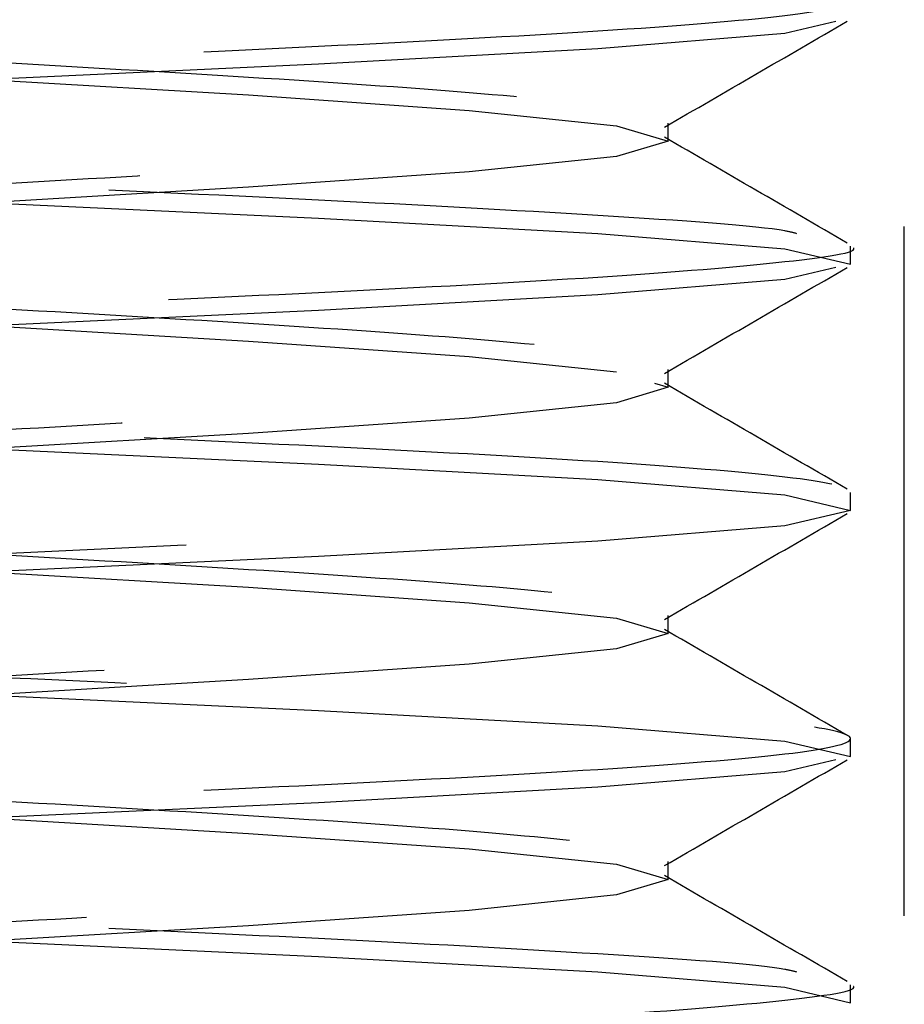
# Model space of a CAD drawing. Header units: inches. Extents: x 1907 to 2452, y -210 to -54.
# Tile 714 of 1056: x 2144.729 to 2144.857, y -177.305 to -177.162. Entities that reach past the tile are written whole.
import ezdxf

# ---------------------------------------------------------------- set-up
doc = ezdxf.new("R2010")
doc.units = ezdxf.units.IN
doc.header["$LTSCALE"] = 0.5
doc.header["$MEASUREMENT"] = 0
doc.linetypes.add('HIDDEN', pattern=[0.22499999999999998, 0.15, -0.075])
doc.layers.add('SID-M-H', color=4, linetype='HIDDEN')

msp = doc.modelspace()

# ---------------------------------------------------------------- linework, layer by layer
at = {"layer": 'SID-M-H'}
for p, q in [((2144.856872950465, -177.491832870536), (2144.856872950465, -177.081832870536)), ((2144.846930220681, -177.1620796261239), (2144.839545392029, -177.1638120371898)), ((2144.839545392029, -177.1638120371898), (2144.812448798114, -177.1660441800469)), ((2144.812448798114, -177.1660441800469), (2144.771895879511, -177.1682763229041)), ((2144.771895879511, -177.1682763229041), (2144.724060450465, -177.1705084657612)), ((2144.724060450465, -177.1705084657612), (2144.761785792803, -177.1727406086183)), ((2144.761785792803, -177.1727406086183), (2144.793767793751, -177.1749727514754)), ((2144.793767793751, -177.1749727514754), (2144.815137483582, -177.1772048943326)), ((2144.822641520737, -177.1794370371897), (2144.822641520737, -177.176832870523)), ((2144.815137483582, -177.1772048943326), (2144.822641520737, -177.1794370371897)), ((2144.822641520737, -177.1794370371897), (2144.815137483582, -177.1816691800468)), ((2144.815137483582, -177.1816691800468), (2144.793767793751, -177.1839013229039)), ((2144.793767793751, -177.1839013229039), (2144.761785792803, -177.1861334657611)), ((2144.761785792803, -177.1861334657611), (2144.724060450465, -177.1883656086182)), ((2144.724060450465, -177.1883656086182), (2144.771895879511, -177.1905977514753)), ((2144.771895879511, -177.1905977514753), (2144.812448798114, -177.1928298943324)), ((2144.812448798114, -177.1928298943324), (2144.839545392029, -177.1950620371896)), ((2144.839545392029, -177.1950620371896), (2144.849060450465, -177.1972941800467)), ((2144.849060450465, -177.1972941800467), (2144.849060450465, -177.19469001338)), ((2144.846930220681, -177.1977939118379), (2144.839545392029, -177.1995263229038)), ((2144.849060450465, -177.1972941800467), (2144.849060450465, -177.1972941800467)), ((2144.839545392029, -177.1995263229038), (2144.812448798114, -177.2017584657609)), ((2144.812448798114, -177.2017584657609), (2144.771895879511, -177.2039906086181)), ((2144.771895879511, -177.2039906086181), (2144.724060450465, -177.2062227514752)), ((2144.724060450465, -177.2062227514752), (2144.761785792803, -177.2084548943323)), ((2144.761785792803, -177.2084548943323), (2144.793767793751, -177.2106870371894)), ((2144.793767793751, -177.2106870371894), (2144.815137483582, -177.2129191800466)), ((2144.822641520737, -177.2151513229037), (2144.822641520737, -177.212547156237)), ((2144.815137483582, -177.2129191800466), (2144.815137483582, -177.2129191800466)), ((2144.822641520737, -177.2151513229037), (2144.815137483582, -177.2173834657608)), ((2144.820629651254, -177.2145528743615), (2144.822641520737, -177.2151513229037)), ((2144.815137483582, -177.2173834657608), (2144.793767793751, -177.2196156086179)), ((2144.793767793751, -177.2196156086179), (2144.761785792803, -177.2218477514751)), ((2144.761785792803, -177.2218477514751), (2144.724060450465, -177.2240798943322)), ((2144.724060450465, -177.2240798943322), (2144.771895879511, -177.2263120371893)), ((2144.771895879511, -177.2263120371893), (2144.812448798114, -177.2285441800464)), ((2144.812448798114, -177.2285441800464), (2144.839545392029, -177.2307763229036)), ((2144.839545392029, -177.2307763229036), (2144.849060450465, -177.2330084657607)), ((2144.849060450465, -177.2330084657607), (2144.849060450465, -177.230404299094)), ((2144.849060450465, -177.2330084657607), (2144.839545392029, -177.2352406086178)), ((2144.839545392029, -177.2352406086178), (2144.812448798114, -177.2374727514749)), ((2144.812448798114, -177.2374727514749), (2144.771895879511, -177.239704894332)), ((2144.771895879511, -177.239704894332), (2144.724060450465, -177.2419370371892)), ((2144.724060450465, -177.2419370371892), (2144.761785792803, -177.2441691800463)), ((2144.761785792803, -177.2441691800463), (2144.793767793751, -177.2464013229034)), ((2144.793767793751, -177.2464013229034), (2144.815137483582, -177.2486334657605)), ((2144.822641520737, -177.2508656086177), (2144.822641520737, -177.248261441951)), ((2144.815137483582, -177.2486334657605), (2144.822641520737, -177.2508656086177)), ((2144.822641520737, -177.2508656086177), (2144.815137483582, -177.2530977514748)), ((2144.815137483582, -177.2530977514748), (2144.793767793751, -177.2553298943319)), ((2144.793767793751, -177.2553298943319), (2144.761785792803, -177.257562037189)), ((2144.761785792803, -177.257562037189), (2144.724060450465, -177.2597941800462)), ((2144.724060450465, -177.2597941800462), (2144.771895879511, -177.2620263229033)), ((2144.771895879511, -177.2620263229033), (2144.812448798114, -177.2642584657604)), ((2144.812448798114, -177.2642584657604), (2144.839545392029, -177.2664906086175)), ((2144.839545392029, -177.2664906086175), (2144.849060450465, -177.2687227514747)), ((2144.849060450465, -177.2687227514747), (2144.849060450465, -177.266118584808)), ((2144.846930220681, -177.2692224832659), (2144.839545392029, -177.2709548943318)), ((2144.849060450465, -177.2687227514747), (2144.849060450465, -177.2687227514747)), ((2144.839545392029, -177.2709548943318), (2144.812448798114, -177.2731870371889)), ((2144.812448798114, -177.2731870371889), (2144.771895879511, -177.275419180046)), ((2144.771895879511, -177.275419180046), (2144.724060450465, -177.2776513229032)), ((2144.724060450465, -177.2776513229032), (2144.761785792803, -177.2798834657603)), ((2144.761785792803, -177.2798834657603), (2144.793767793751, -177.2821156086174)), ((2144.793767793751, -177.2821156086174), (2144.815137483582, -177.2843477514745)), ((2144.822641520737, -177.2865798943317), (2144.822641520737, -177.283975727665)), ((2144.815137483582, -177.2843477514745), (2144.822641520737, -177.2865798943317)), ((2144.822641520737, -177.2865798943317), (2144.815137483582, -177.2888120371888)), ((2144.815137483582, -177.2888120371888), (2144.793767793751, -177.2910441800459)), ((2144.793767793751, -177.2910441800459), (2144.761785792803, -177.2932763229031)), ((2144.761785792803, -177.2932763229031), (2144.724060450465, -177.2955084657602)), ((2144.724060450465, -177.2955084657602), (2144.771895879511, -177.2977406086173)), ((2144.771895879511, -177.2977406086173), (2144.812448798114, -177.2999727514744)), ((2144.812448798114, -177.2999727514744), (2144.839545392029, -177.3022048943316)), ((2144.839545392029, -177.3022048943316), (2144.849060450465, -177.3044370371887)), ((2144.849060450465, -177.3044370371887), (2144.849060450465, -177.301832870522)), ((2144.849060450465, -177.3044370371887), (2144.849060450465, -177.3044370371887))]:
    msp.add_line(p, q, dxfattribs=at)
for points, knots in [([(2144.631336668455, -176.1964323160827), (2144.631801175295, -176.1965955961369), (2144.634382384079, -176.19750292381), (2144.653311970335, -176.1991542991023), (2144.685145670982, -176.2013864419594), (2144.7241159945, -176.2036185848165), (2144.762753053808, -176.2058507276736), (2144.795586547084, -176.2080828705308), (2144.81750752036, -176.2103150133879), (2144.825208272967, -176.212547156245), (2144.817508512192, -176.2147792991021), (2144.795582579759, -176.2170114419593), (2144.76276793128, -176.2192435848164), (2144.724060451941, -176.2214757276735), (2144.685352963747, -176.2237078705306), (2144.652538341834, -176.2259400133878), (2144.630612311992, -176.2281721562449), (2144.622912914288, -176.230404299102), (2144.630612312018, -176.2326364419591), (2144.652538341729, -176.2348685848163), (2144.685352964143, -176.2371007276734), (2144.724060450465, -176.2393328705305), (2144.762767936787, -176.2415650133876), (2144.795582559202, -176.2437971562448), (2144.81750858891, -176.2460292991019), (2144.82520798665, -176.248261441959), (2144.81750858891, -176.2504935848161), (2144.795582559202, -176.2527257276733), (2144.762767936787, -176.2549578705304), (2144.724060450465, -176.2571900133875), (2144.685352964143, -176.2594221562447), (2144.652538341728, -176.2616542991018), (2144.63061231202, -176.2638864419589), (2144.62291291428, -176.266118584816), (2144.63061231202, -176.2683507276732), (2144.652538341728, -176.2705828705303), (2144.685352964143, -176.2728150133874), (2144.724060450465, -176.2750471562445), (2144.762767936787, -176.2772792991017), (2144.795582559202, -176.2795114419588), (2144.81750858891, -176.2817435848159), (2144.82520798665, -176.283975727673), (2144.81750858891, -176.2862078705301), (2144.795582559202, -176.2884400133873), (2144.762767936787, -176.2906721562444), (2144.724060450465, -176.2929042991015), (2144.685352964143, -176.2951364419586), (2144.652538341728, -176.2973685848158), (2144.63061231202, -176.2996007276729), (2144.62291291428, -176.30183287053), (2144.63061231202, -176.3040650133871), (2144.652538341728, -176.3062971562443), (2144.685352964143, -176.3085292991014), (2144.724060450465, -176.3107614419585), (2144.762767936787, -176.3129935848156), (2144.795582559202, -176.3152257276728), (2144.81750858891, -176.3174578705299), (2144.82520798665, -176.319690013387), (2144.81750858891, -176.3219221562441), (2144.795582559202, -176.3241542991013), (2144.762767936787, -176.3263864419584), (2144.724060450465, -176.3286185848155), (2144.685352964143, -176.3308507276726), (2144.652538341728, -176.3330828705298), (2144.63061231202, -176.3353150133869), (2144.62291291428, -176.337547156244), (2144.63061231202, -176.3397792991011), (2144.652538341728, -176.3420114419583), (2144.685352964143, -176.3442435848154), (2144.724060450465, -176.3464757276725), (2144.762767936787, -176.3487078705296), (2144.795582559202, -176.3509400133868), (2144.81750858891, -176.3531721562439), (2144.82520798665, -176.355404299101), (2144.81750858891, -176.3576364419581), (2144.795582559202, -176.3598685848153), (2144.762767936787, -176.3621007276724), (2144.724060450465, -176.3643328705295), (2144.685352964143, -176.3665650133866), (2144.652538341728, -176.3687971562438), (2144.63061231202, -176.3710292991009), (2144.62291291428, -176.373261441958), (2144.63061231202, -176.3754935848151), (2144.652538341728, -176.3777257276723), (2144.685352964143, -176.3799578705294), (2144.724060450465, -176.3821900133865), (2144.762767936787, -176.3844221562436), (2144.795582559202, -176.3866542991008), (2144.81750858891, -176.3888864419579), (2144.82520798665, -176.391118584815), (2144.81750858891, -176.3933507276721), (2144.795582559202, -176.3955828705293), (2144.762767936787, -176.3978150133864), (2144.724060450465, -176.4000471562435), (2144.685352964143, -176.4022792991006), (2144.652538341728, -176.4045114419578), (2144.63061231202, -176.4067435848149), (2144.62291291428, -176.408975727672), (2144.63061231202, -176.4112078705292), (2144.652538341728, -176.4134400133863), (2144.685352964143, -176.4156721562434), (2144.724060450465, -176.4179042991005), (2144.762767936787, -176.4201364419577), (2144.795582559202, -176.4223685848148), (2144.81750858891, -176.4246007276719), (2144.82520798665, -176.426832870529), (2144.81750858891, -176.4290650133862), (2144.795582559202, -176.4312971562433), (2144.762767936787, -176.4335292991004), (2144.724060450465, -176.4357614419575), (2144.685352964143, -176.4379935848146), (2144.652538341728, -176.4402257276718), (2144.63061231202, -176.4424578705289), (2144.62291291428, -176.444690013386), (2144.63061231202, -176.4469221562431), (2144.652538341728, -176.4491542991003), (2144.685352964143, -176.4513864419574), (2144.724060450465, -176.4536185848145), (2144.762767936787, -176.4558507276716), (2144.795582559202, -176.4580828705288), (2144.81750858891, -176.4603150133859), (2144.82520798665, -176.462547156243), (2144.81750858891, -176.4647792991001), (2144.795582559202, -176.4670114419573), (2144.762767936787, -176.4692435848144), (2144.724060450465, -176.4714757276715), (2144.685352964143, -176.4737078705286), (2144.652538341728, -176.4759400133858), (2144.63061231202, -176.4781721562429), (2144.62291291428, -176.4804042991), (2144.63061231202, -176.4826364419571), (2144.652538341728, -176.4848685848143), (2144.685352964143, -176.4871007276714), (2144.724060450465, -176.4893328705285), (2144.762767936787, -176.4915650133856), (2144.795582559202, -176.4937971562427), (2144.81750858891, -176.4960292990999), (2144.82520798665, -176.498261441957), (2144.81750858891, -176.5004935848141), (2144.795582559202, -176.5027257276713), (2144.762767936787, -176.5049578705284), (2144.724060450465, -176.5071900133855), (2144.685352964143, -176.5094221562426), (2144.652538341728, -176.5116542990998), (2144.63061231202, -176.5138864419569), (2144.62291291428, -176.516118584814), (2144.63061231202, -176.5183507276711), (2144.652538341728, -176.5205828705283), (2144.685352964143, -176.5228150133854), (2144.724060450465, -176.5250471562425), (2144.762767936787, -176.5272792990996), (2144.795582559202, -176.5295114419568), (2144.81750858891, -176.5317435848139), (2144.82520798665, -176.533975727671), (2144.81750858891, -176.5362078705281), (2144.795582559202, -176.5384400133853), (2144.762767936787, -176.5406721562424), (2144.724060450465, -176.5429042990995), (2144.685352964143, -176.5451364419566), (2144.652538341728, -176.5473685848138), (2144.63061231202, -176.5496007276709), (2144.62291291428, -176.551832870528), (2144.63061231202, -176.5540650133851), (2144.652538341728, -176.5562971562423), (2144.685352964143, -176.5585292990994), (2144.724060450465, -176.5607614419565), (2144.762767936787, -176.5629935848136), (2144.795582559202, -176.5652257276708), (2144.81750858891, -176.5674578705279), (2144.82520798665, -176.569690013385), (2144.81750858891, -176.5719221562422), (2144.795582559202, -176.5741542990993), (2144.762767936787, -176.5763864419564), (2144.724060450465, -176.5786185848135), (2144.685352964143, -176.5808507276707), (2144.652538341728, -176.5830828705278), (2144.63061231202, -176.5853150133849), (2144.62291291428, -176.587547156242), (2144.63061231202, -176.5897792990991), (2144.652538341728, -176.5920114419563), (2144.685352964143, -176.5942435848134), (2144.724060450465, -176.5964757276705), (2144.762767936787, -176.5987078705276), (2144.795582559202, -176.6009400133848), (2144.81750858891, -176.6031721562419), (2144.82520798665, -176.605404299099), (2144.81750858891, -176.6076364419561), (2144.795582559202, -176.6098685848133), (2144.762767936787, -176.6121007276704), (2144.724060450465, -176.6143328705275), (2144.685352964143, -176.6165650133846), (2144.652538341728, -176.6187971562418), (2144.63061231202, -176.6210292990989), (2144.62291291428, -176.623261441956), (2144.63061231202, -176.6254935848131), (2144.652538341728, -176.6277257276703), (2144.685352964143, -176.6299578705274), (2144.724060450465, -176.6321900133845), (2144.762767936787, -176.6344221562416), (2144.795582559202, -176.6366542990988), (2144.81750858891, -176.6388864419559), (2144.82520798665, -176.641118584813), (2144.81750858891, -176.6433507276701), (2144.795582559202, -176.6455828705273), (2144.762767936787, -176.6478150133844), (2144.724060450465, -176.6500471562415), (2144.685352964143, -176.6522792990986), (2144.652538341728, -176.6545114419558), (2144.63061231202, -176.6567435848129), (2144.62291291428, -176.65897572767), (2144.63061231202, -176.6612078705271), (2144.652538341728, -176.6634400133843), (2144.685352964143, -176.6656721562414), (2144.724060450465, -176.6679042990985), (2144.762767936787, -176.6701364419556), (2144.795582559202, -176.6723685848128), (2144.81750858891, -176.6746007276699), (2144.82520798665, -176.676832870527), (2144.81750858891, -176.6790650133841), (2144.795582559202, -176.6812971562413), (2144.762767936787, -176.6835292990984), (2144.724060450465, -176.6857614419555), (2144.685352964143, -176.6879935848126), (2144.652538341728, -176.6902257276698), (2144.63061231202, -176.6924578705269), (2144.62291291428, -176.694690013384), (2144.63061231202, -176.6969221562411), (2144.652538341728, -176.6991542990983), (2144.685352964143, -176.7013864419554), (2144.724060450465, -176.7036185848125), (2144.762767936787, -176.7058507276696), (2144.795582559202, -176.7080828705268), (2144.81750858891, -176.7103150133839), (2144.82520798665, -176.712547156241), (2144.81750858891, -176.7147792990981), (2144.795582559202, -176.7170114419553), (2144.762767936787, -176.7192435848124), (2144.724060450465, -176.7214757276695), (2144.685352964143, -176.7237078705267), (2144.652538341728, -176.7259400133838), (2144.63061231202, -176.7281721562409), (2144.62291291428, -176.730404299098), (2144.63061231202, -176.7326364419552), (2144.652538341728, -176.7348685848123), (2144.685352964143, -176.7371007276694), (2144.724060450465, -176.7393328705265), (2144.762767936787, -176.7415650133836), (2144.795582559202, -176.7437971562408), (2144.81750858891, -176.7460292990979), (2144.82520798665, -176.748261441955), (2144.81750858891, -176.7504935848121), (2144.795582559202, -176.7527257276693), (2144.762767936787, -176.7549578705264), (2144.724060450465, -176.7571900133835), (2144.685352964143, -176.7594221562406), (2144.652538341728, -176.7616542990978), (2144.63061231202, -176.7638864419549), (2144.62291291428, -176.766118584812), (2144.63061231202, -176.7683507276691), (2144.652538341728, -176.7705828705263), (2144.685352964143, -176.7728150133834), (2144.724060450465, -176.7750471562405), (2144.762767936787, -176.7772792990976), (2144.795582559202, -176.7795114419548), (2144.81750858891, -176.7817435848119), (2144.82520798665, -176.783975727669), (2144.81750858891, -176.7862078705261), (2144.795582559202, -176.7884400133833), (2144.762767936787, -176.7906721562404), (2144.724060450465, -176.7929042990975), (2144.685352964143, -176.7951364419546), (2144.652538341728, -176.7973685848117), (2144.63061231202, -176.7996007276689), (2144.62291291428, -176.801832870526), (2144.63061231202, -176.8040650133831), (2144.652538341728, -176.8062971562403), (2144.685352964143, -176.8085292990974), (2144.724060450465, -176.8107614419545), (2144.762767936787, -176.8129935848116), (2144.795582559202, -176.8152257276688), (2144.81750858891, -176.8174578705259), (2144.82520798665, -176.819690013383), (2144.81750858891, -176.8219221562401), (2144.795582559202, -176.8241542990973), (2144.762767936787, -176.8263864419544), (2144.724060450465, -176.8286185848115), (2144.685352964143, -176.8308507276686), (2144.652538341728, -176.8330828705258), (2144.63061231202, -176.8353150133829), (2144.62291291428, -176.83754715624), (2144.63061231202, -176.8397792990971), (2144.652538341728, -176.8420114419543), (2144.685352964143, -176.8442435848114), (2144.724060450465, -176.8464757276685), (2144.762767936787, -176.8487078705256), (2144.795582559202, -176.8509400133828), (2144.81750858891, -176.8531721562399), (2144.82520798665, -176.855404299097), (2144.81750858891, -176.8576364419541), (2144.795582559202, -176.8598685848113), (2144.762767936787, -176.8621007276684), (2144.724060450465, -176.8643328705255), (2144.685352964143, -176.8665650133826), (2144.652538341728, -176.8687971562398), (2144.63061231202, -176.8710292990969), (2144.62291291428, -176.873261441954), (2144.63061231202, -176.8754935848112), (2144.652538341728, -176.8777257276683), (2144.685352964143, -176.8799578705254), (2144.724060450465, -176.8821900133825), (2144.762767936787, -176.8844221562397), (2144.795582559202, -176.8866542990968), (2144.81750858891, -176.8888864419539), (2144.82520798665, -176.891118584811), (2144.81750858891, -176.8933507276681), (2144.795582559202, -176.8955828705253), (2144.762767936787, -176.8978150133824), (2144.724060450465, -176.9000471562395), (2144.685352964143, -176.9022792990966), (2144.652538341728, -176.9045114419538), (2144.63061231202, -176.9067435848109), (2144.62291291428, -176.908975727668), (2144.63061231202, -176.9112078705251), (2144.652538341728, -176.9134400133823), (2144.685352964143, -176.9156721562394), (2144.724060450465, -176.9179042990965), (2144.762767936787, -176.9201364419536), (2144.795582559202, -176.9223685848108), (2144.81750858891, -176.9246007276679), (2144.82520798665, -176.926832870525), (2144.81750858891, -176.9290650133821), (2144.795582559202, -176.9312971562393), (2144.762767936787, -176.9335292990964), (2144.724060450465, -176.9357614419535), (2144.685352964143, -176.9379935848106), (2144.652538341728, -176.9402257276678), (2144.63061231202, -176.9424578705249), (2144.62291291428, -176.944690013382), (2144.63061231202, -176.9469221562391), (2144.652538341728, -176.9491542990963), (2144.685352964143, -176.9513864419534), (2144.724060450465, -176.9536185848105), (2144.762767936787, -176.9558507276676), (2144.795582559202, -176.9580828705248), (2144.81750858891, -176.9603150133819), (2144.82520798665, -176.962547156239), (2144.81750858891, -176.9647792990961), (2144.795582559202, -176.9670114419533), (2144.762767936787, -176.9692435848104), (2144.724060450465, -176.9714757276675), (2144.685352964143, -176.9737078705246), (2144.652538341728, -176.9759400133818), (2144.63061231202, -176.9781721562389), (2144.62291291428, -176.980404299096), (2144.63061231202, -176.9826364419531), (2144.652538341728, -176.9848685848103), (2144.685352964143, -176.9871007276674), (2144.724060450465, -176.9893328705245), (2144.762767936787, -176.9915650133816), (2144.795582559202, -176.9937971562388), (2144.81750858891, -176.9960292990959), (2144.82520798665, -176.998261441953), (2144.81750858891, -177.0004935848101), (2144.795582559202, -177.0027257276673), (2144.762767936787, -177.0049578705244), (2144.724060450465, -177.0071900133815), (2144.685352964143, -177.0094221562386), (2144.652538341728, -177.0116542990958), (2144.63061231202, -177.0138864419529), (2144.62291291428, -177.01611858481), (2144.63061231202, -177.0183507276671), (2144.652538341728, -177.0205828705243), (2144.685352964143, -177.0228150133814), (2144.724060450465, -177.0250471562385), (2144.762767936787, -177.0272792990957), (2144.795582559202, -177.0295114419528), (2144.81750858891, -177.0317435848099), (2144.82520798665, -177.033975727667), (2144.81750858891, -177.0362078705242), (2144.795582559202, -177.0384400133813), (2144.762767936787, -177.0406721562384), (2144.724060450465, -177.0429042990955), (2144.685352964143, -177.0451364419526), (2144.652538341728, -177.0473685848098), (2144.63061231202, -177.0496007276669), (2144.62291291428, -177.051832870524), (2144.63061231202, -177.0540650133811), (2144.652538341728, -177.0562971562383), (2144.685352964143, -177.0585292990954), (2144.724060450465, -177.0607614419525), (2144.762767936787, -177.0629935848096), (2144.795582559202, -177.0652257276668), (2144.81750858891, -177.0674578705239), (2144.82520798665, -177.069690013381), (2144.81750858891, -177.0719221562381), (2144.795582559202, -177.0741542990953), (2144.762767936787, -177.0763864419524), (2144.724060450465, -177.0786185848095), (2144.685352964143, -177.0808507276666), (2144.652538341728, -177.0830828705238), (2144.63061231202, -177.0853150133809), (2144.62291291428, -177.087547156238), (2144.63061231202, -177.0897792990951), (2144.652538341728, -177.0920114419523), (2144.685352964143, -177.0942435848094), (2144.724060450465, -177.0964757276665), (2144.762767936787, -177.0987078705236), (2144.795582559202, -177.1009400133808), (2144.81750858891, -177.1031721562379), (2144.82520798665, -177.105404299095), (2144.81750858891, -177.1076364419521), (2144.795582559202, -177.1098685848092), (2144.762767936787, -177.1121007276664), (2144.724060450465, -177.1143328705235), (2144.685352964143, -177.1165650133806), (2144.652538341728, -177.1187971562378), (2144.63061231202, -177.1210292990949), (2144.62291291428, -177.123261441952), (2144.63061231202, -177.1254935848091), (2144.652538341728, -177.1277257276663), (2144.685352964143, -177.1299578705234), (2144.724060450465, -177.1321900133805), (2144.762767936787, -177.1344221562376), (2144.795582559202, -177.1366542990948), (2144.81750858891, -177.1388864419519), (2144.82520798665, -177.141118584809), (2144.81750858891, -177.1433507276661), (2144.795582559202, -177.1455828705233), (2144.762767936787, -177.1478150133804), (2144.724060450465, -177.1500471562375), (2144.685352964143, -177.1522792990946), (2144.652538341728, -177.1545114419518), (2144.63061231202, -177.1567435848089), (2144.62291291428, -177.158975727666), (2144.63061231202, -177.1612078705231), (2144.652538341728, -177.1634400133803), (2144.685352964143, -177.1656721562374), (2144.724060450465, -177.1679042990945), (2144.762767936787, -177.1701364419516), (2144.795582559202, -177.1723685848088), (2144.81750858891, -177.1746007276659), (2144.82520798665, -177.176832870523), (2144.81750858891, -177.1790650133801), (2144.795582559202, -177.1812971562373), (2144.762767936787, -177.1835292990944), (2144.724060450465, -177.1857614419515), (2144.685352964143, -177.1879935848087), (2144.652538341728, -177.1902257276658), (2144.63061231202, -177.1924578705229), (2144.62291291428, -177.19469001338), (2144.63061231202, -177.1969221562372), (2144.652538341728, -177.1991542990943), (2144.685352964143, -177.2013864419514), (2144.724060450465, -177.2036185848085), (2144.762767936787, -177.2058507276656), (2144.795582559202, -177.2080828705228), (2144.81750858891, -177.2103150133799), (2144.82520798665, -177.212547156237), (2144.81750858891, -177.2147792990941), (2144.795582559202, -177.2170114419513), (2144.762767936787, -177.2192435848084), (2144.724060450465, -177.2214757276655), (2144.685352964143, -177.2237078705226), (2144.652538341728, -177.2259400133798), (2144.63061231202, -177.2281721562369), (2144.62291291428, -177.230404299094), (2144.63061231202, -177.2326364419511), (2144.652538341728, -177.2348685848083), (2144.685352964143, -177.2371007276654), (2144.724060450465, -177.2393328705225), (2144.762767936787, -177.2415650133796), (2144.795582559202, -177.2437971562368), (2144.81750858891, -177.2460292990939), (2144.82520798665, -177.248261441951), (2144.81750858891, -177.2504935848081), (2144.795582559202, -177.2527257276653), (2144.762767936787, -177.2549578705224), (2144.724060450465, -177.2571900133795), (2144.685352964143, -177.2594221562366), (2144.652538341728, -177.2616542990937), (2144.63061231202, -177.2638864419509), (2144.62291291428, -177.266118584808), (2144.63061231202, -177.2683507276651), (2144.652538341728, -177.2705828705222), (2144.685352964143, -177.2728150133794), (2144.724060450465, -177.2750471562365), (2144.762767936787, -177.2772792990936), (2144.795582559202, -177.2795114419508), (2144.81750858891, -177.2817435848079), (2144.82520798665, -177.283975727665), (2144.81750858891, -177.2862078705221), (2144.795582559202, -177.2884400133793), (2144.762767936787, -177.2906721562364), (2144.724060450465, -177.2929042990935), (2144.685352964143, -177.2951364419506), (2144.652538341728, -177.2973685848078), (2144.63061231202, -177.2996007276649), (2144.62291291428, -177.301832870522), (2144.63061231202, -177.3040650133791), (2144.652538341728, -177.3062971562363), (2144.685352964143, -177.3085292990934), (2144.724060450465, -177.3107614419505), (2144.762767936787, -177.3129935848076), (2144.795582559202, -177.3152257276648), (2144.81750858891, -177.3174578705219), (2144.82520798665, -177.319690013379), (2144.81750858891, -177.3219221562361), (2144.795582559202, -177.3241542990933), (2144.762767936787, -177.3263864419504), (2144.724060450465, -177.3286185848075), (2144.685352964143, -177.3308507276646), (2144.652538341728, -177.3330828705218), (2144.63061231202, -177.3353150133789), (2144.62291291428, -177.337547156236), (2144.63061231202, -177.3397792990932), (2144.652538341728, -177.3420114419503), (2144.685352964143, -177.3442435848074), (2144.724060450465, -177.3464757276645), (2144.762767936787, -177.3487078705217), (2144.795582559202, -177.3509400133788), (2144.81750858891, -177.3531721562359), (2144.82520798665, -177.355404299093), (2144.81750858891, -177.3576364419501), (2144.795582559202, -177.3598685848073), (2144.762767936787, -177.3621007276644), (2144.724060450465, -177.3643328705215), (2144.685352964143, -177.3665650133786), (2144.652538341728, -177.3687971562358), (2144.63061231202, -177.3710292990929), (2144.62291291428, -177.37326144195), (2144.63061231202, -177.3754935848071), (2144.652538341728, -177.3777257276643), (2144.685352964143, -177.3799578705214), (2144.724060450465, -177.3821900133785), (2144.762767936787, -177.3844221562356), (2144.795582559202, -177.3866542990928), (2144.81750858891, -177.3888864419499), (2144.82520798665, -177.391118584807), (2144.81750858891, -177.3933507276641), (2144.795582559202, -177.3955828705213), (2144.762767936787, -177.3978150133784), (2144.724060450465, -177.4000471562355), (2144.685352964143, -177.4022792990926), (2144.652538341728, -177.4045114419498), (2144.63061231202, -177.4067435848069), (2144.62291291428, -177.4089757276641), (2144.63061231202, -177.4112078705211), (2144.652538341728, -177.4134400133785), (2144.685352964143, -177.4156721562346), (2144.724060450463, -177.4179042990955), (2144.762767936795, -177.4201364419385), (2144.795582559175, -177.4223685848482), (2144.817508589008, -177.4246007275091), (2144.825207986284, -177.4268328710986), (2144.817508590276, -177.4290650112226), (2144.795582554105, -177.4312971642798), (2144.762767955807, -177.4335292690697), (2144.724060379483, -177.4357615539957), (2144.685353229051, -177.4379931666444), (2144.652537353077, -177.4402272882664), (2144.630616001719, -177.4424520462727), (2144.622899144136, -177.4447117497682), (2144.630663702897, -177.4468410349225), (2144.652346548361, -177.4494570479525), (2144.686068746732, -177.450256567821), (2144.721389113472, -177.45783533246), (2144.771732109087, -177.4404605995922), (2144.758533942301, -177.5189446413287), (2144.793572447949, -177.4430096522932), (2144.817564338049, -177.4639327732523), (2144.825193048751, -177.461577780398), (2144.817512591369, -177.465039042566), (2144.795581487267, -177.4669418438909), (2144.762768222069, -177.4692622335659), (2144.724060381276, -177.4714707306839), (2144.68535295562, -177.4737092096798), (2144.65253844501, -177.475939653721), (2144.630611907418, -177.478172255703), (2144.622914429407, -177.4804042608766), (2144.630606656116, -177.4826364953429), (2144.652559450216, -177.4848684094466), (2144.685274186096, -177.4871013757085), (2144.725855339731, -177.4894160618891), (2144.752094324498, -177.4909985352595), (2144.765928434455, -177.491832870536)], [0, 0, 0, 0, 0.0003773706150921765, 0.002097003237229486, 0.003816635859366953, 0.005536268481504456, 0.007255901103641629, 0.008975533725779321, 0.01069516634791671, 0.01241479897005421, 0.0141344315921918, 0.0158540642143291, 0.01757369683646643, 0.01929332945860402, 0.02101296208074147, 0.02273259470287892, 0.02445222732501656, 0.02617185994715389, 0.02789149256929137, 0.02961112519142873, 0.03133075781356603, 0.03305039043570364, 0.03477002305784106, 0.03648965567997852, 0.03820928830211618, 0.03992892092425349, 0.04164855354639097, 0.04336818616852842, 0.04508781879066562, 0.04680745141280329, 0.04852708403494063, 0.05024671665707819, 0.05196634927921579, 0.05368598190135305, 0.05540561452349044, 0.05712524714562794, 0.05884487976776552, 0.06056451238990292, 0.06228414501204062, 0.06400377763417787, 0.06572341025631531, 0.06744304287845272, 0.06916267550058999, 0.07088230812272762, 0.07260194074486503, 0.07432157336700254, 0.07604120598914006, 0.07776083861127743, 0.07948047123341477, 0.08120010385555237, 0.08291973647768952, 0.0846393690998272, 0.08635900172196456, 0.0880786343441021, 0.08979826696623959, 0.09151789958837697, 0.0932375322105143, 0.09495716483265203, 0.09667679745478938, 0.09839643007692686, 0.1001160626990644, 0.1018356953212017, 0.1035553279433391, 0.1052749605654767, 0.1069945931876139, 0.1087142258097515, 0.1104338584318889, 0.1121534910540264, 0.113873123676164, 0.1155927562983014, 0.1173123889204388, 0.1190320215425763, 0.1207516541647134, 0.1224712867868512, 0.1241909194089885, 0.1259105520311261, 0.1276301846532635, 0.129349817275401, 0.1310694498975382, 0.1327890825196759, 0.1345087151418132, 0.1362283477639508, 0.1379479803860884, 0.1396676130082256, 0.1413872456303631, 0.1431068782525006, 0.1448265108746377, 0.1465461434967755, 0.148265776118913, 0.1499854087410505, 0.151705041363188, 0.1534246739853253, 0.1551443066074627, 0.1568639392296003, 0.1585835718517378, 0.1603032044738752, 0.1620228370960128, 0.16374246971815, 0.1654621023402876, 0.1671817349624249, 0.1689013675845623, 0.1706210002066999, 0.1723406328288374, 0.1740602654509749, 0.1757798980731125, 0.1774995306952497, 0.1792191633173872, 0.1809387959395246, 0.1826584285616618, 0.1843780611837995, 0.1860976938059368, 0.1878173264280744, 0.1895369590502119, 0.1912565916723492, 0.1929762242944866, 0.1946958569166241, 0.1964154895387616, 0.1981351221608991, 0.1998547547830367, 0.201574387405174, 0.2032940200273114, 0.205013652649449, 0.206733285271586, 0.2084529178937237, 0.2101725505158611, 0.2118921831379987, 0.2136118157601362, 0.2153314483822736, 0.217051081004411, 0.2187707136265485, 0.2204903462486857, 0.2222099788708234, 0.2239296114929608, 0.2256492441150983, 0.2273688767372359, 0.2290885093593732, 0.2308081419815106, 0.2325277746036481, 0.2342474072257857, 0.2359670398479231, 0.2376866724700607, 0.239406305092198, 0.2411259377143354, 0.2428455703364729, 0.2445652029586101, 0.2462848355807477, 0.2480044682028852, 0.2497241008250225, 0.2514437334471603, 0.2531633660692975, 0.2548829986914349, 0.2566026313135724, 0.2583222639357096, 0.2600418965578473, 0.2617615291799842, 0.2634811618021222, 0.2652007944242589, 0.266920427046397, 0.2686400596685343, 0.270359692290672, 0.2720793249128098, 0.2737989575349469, 0.2755185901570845, 0.2772382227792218, 0.2789578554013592, 0.2806774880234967, 0.2823971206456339, 0.2841167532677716, 0.2858363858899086, 0.2875560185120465, 0.2892756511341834, 0.2909952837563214, 0.2927149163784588, 0.2944345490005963, 0.2961541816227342, 0.2978738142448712, 0.2995934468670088, 0.3013130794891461, 0.3030327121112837, 0.304752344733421, 0.3064719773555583, 0.308191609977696, 0.309911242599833, 0.3116308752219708, 0.3133505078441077, 0.3150701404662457, 0.316789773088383, 0.3185094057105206, 0.3202290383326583, 0.3219486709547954, 0.3236683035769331, 0.3253879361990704, 0.327107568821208, 0.3288272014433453, 0.3305468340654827, 0.3322664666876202, 0.3339860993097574, 0.335705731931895, 0.3374253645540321, 0.3391449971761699, 0.3408646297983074, 0.3425842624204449, 0.3443038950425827, 0.3460235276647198, 0.3477431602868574, 0.3494627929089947, 0.3511824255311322, 0.3529020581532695, 0.3546216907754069, 0.3563413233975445, 0.3580609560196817, 0.3597805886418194, 0.3615002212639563, 0.3632198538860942, 0.3649394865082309, 0.3666591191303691, 0.3683787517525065, 0.370098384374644, 0.3718180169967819, 0.3735376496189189, 0.3752572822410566, 0.3769769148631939, 0.3786965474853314, 0.3804161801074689, 0.3821358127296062, 0.3838554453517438, 0.3855750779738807, 0.3872947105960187, 0.3890143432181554, 0.3907339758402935, 0.392453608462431, 0.3941732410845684, 0.3958928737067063, 0.3976125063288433, 0.3993321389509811, 0.4010517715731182, 0.4027714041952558, 0.4044910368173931, 0.4062106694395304, 0.4079303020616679, 0.4096499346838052, 0.4113695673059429, 0.4130891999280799, 0.4148088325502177, 0.4165284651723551, 0.4182480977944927, 0.4199677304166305, 0.4216873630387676, 0.4234069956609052, 0.4251266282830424, 0.42684626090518, 0.4285658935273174, 0.4302855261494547, 0.4320051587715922, 0.4337247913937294, 0.4354444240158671, 0.437164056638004, 0.4388836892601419, 0.4406033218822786, 0.4423229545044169, 0.444042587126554, 0.4457622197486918, 0.4474818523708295, 0.4492014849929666, 0.4509211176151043, 0.4526407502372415, 0.4543603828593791, 0.4560800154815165, 0.4577996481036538, 0.4595192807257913, 0.4612389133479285, 0.4629585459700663, 0.4646781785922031, 0.4663978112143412, 0.4681174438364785, 0.4698370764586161, 0.4715567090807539, 0.4732763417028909, 0.4749959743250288, 0.4767156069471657, 0.4784352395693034, 0.4801548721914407, 0.4818745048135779, 0.4835941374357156, 0.4853137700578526, 0.4870334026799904, 0.4887530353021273, 0.4904726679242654, 0.4921923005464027, 0.4939119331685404, 0.4956315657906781, 0.4973511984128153, 0.4990708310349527, 0.5007904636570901, 0.5025100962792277, 0.504229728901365, 0.5059493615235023, 0.5076689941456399, 0.5093886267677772, 0.5111082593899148, 0.5128278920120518, 0.5145475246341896, 0.516267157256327, 0.5179867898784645, 0.5197064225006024, 0.5214260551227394, 0.5231456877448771, 0.5248653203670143, 0.5265849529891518, 0.5283045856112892, 0.5300242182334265, 0.531743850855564, 0.5334634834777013, 0.5351831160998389, 0.536902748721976, 0.5386223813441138, 0.5403420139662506, 0.5420616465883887, 0.543781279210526, 0.5455009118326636, 0.5472205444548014, 0.5489401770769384, 0.5506598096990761, 0.5523794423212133, 0.5540990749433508, 0.5558187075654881, 0.5575383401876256, 0.559257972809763, 0.5609776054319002, 0.562697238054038, 0.5644168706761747, 0.5661365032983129, 0.5678561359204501, 0.5695757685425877, 0.5712954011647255, 0.5730150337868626, 0.5747346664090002, 0.5764542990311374, 0.5781739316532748, 0.5798935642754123, 0.5816131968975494, 0.583332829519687, 0.5850524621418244, 0.5867720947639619, 0.5884917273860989, 0.5902113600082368, 0.5919309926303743, 0.5936506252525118, 0.5953702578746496, 0.5970898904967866, 0.5988095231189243, 0.6005291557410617, 0.6022487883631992, 0.6039684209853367, 0.6056880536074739, 0.6074076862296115, 0.6091273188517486, 0.6108469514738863, 0.6125665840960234, 0.6142862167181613, 0.6160058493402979, 0.6177254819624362, 0.6194451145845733, 0.621164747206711, 0.6228843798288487, 0.6246040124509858, 0.6263236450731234, 0.6280432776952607, 0.6297629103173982, 0.6314825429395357, 0.6332021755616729, 0.6349218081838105, 0.6366414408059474, 0.6383610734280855, 0.640080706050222, 0.6418003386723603, 0.6435199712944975, 0.6452396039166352, 0.646959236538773, 0.64867886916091, 0.6503985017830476, 0.6521181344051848, 0.6538377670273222, 0.6555573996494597, 0.6572770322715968, 0.6589966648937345, 0.6607162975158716, 0.6624359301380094, 0.6641555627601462, 0.6658751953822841, 0.6675948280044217, 0.669314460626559, 0.671034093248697, 0.6727537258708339, 0.6744733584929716, 0.6761929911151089, 0.6779126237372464, 0.679632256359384, 0.6813518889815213, 0.6830715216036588, 0.6847911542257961, 0.6865107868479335, 0.6882304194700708, 0.6899500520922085, 0.6916696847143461, 0.6933893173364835, 0.6951089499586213, 0.6968285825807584, 0.698548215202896, 0.7002678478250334, 0.7019874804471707, 0.7037071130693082, 0.7054267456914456, 0.7071463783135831, 0.7088660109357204, 0.710585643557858, 0.7123052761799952, 0.714024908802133, 0.7157445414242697, 0.7174641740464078, 0.719183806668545, 0.7209034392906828, 0.7226230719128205, 0.7243427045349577, 0.7260623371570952, 0.7277819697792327, 0.7295016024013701, 0.7312212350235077, 0.7329408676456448, 0.7346605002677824, 0.7363801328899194, 0.7380997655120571, 0.7398193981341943, 0.7415390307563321, 0.7432586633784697, 0.744978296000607, 0.746697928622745, 0.7484175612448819, 0.7501371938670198, 0.751856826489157, 0.7535764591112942, 0.7552960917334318, 0.7570157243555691, 0.7587353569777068, 0.7604549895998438, 0.7621746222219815, 0.7638942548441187, 0.7656138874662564, 0.767333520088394, 0.7690531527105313, 0.7707727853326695, 0.7724924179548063, 0.774212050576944, 0.7759316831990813, 0.7776513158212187, 0.7793709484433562, 0.7810905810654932, 0.7828102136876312, 0.7845298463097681, 0.7862494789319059, 0.7879691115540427, 0.7896887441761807, 0.7914083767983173, 0.7931280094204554, 0.7948476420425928, 0.7965672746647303, 0.7982869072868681, 0.800006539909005, 0.8017261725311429, 0.8034458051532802, 0.8051654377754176, 0.8068850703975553, 0.8086047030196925, 0.8103243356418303, 0.8120439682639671, 0.8137636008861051, 0.8154832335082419, 0.81720286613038, 0.8189224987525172, 0.8206421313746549, 0.8223617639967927, 0.8240813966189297, 0.8258010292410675, 0.8275206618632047, 0.8292402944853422, 0.8309599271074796, 0.832679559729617, 0.8343991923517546, 0.8361188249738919, 0.8378384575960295, 0.8395580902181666, 0.8412777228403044, 0.8429973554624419, 0.8447169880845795, 0.8464366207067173, 0.8481562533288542, 0.849875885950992, 0.8515955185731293, 0.8533151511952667, 0.855034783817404, 0.8567544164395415, 0.8584740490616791, 0.8601936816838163, 0.8619133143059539, 0.8636329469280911, 0.8653525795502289, 0.8670722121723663, 0.8687918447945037, 0.8705114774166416, 0.8722311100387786, 0.8739507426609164, 0.8756703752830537, 0.8773900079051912, 0.8791096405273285, 0.8808292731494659, 0.8825489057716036, 0.8842685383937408, 0.8859881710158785, 0.8877078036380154, 0.8894274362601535, 0.8911470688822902, 0.8928667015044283, 0.8945863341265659, 0.8963059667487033, 0.898025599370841, 0.899745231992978, 0.9014648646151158, 0.9031844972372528, 0.9049041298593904, 0.9066237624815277, 0.908343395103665, 0.9100630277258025, 0.9117826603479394, 0.9135022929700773, 0.915221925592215, 0.9169415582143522, 0.9186611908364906, 0.9203808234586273, 0.922100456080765, 0.9238200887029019, 0.9255397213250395, 0.9272593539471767, 0.9289789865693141, 0.9306986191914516, 0.932418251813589, 0.9341378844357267, 0.9358575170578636, 0.9375771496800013, 0.9392967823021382, 0.9410164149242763, 0.9427360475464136, 0.9444556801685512, 0.9461753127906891, 0.9478949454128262, 0.949614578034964, 0.9513342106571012, 0.9530538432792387, 0.9547734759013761, 0.9564931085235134, 0.9582127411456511, 0.9599323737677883, 0.961652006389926, 0.9633716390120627, 0.9650912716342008, 0.9668109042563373, 0.9685305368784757, 0.9702501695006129, 0.9718687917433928, 0.9740073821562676, 0.9757270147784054, 0.9774466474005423, 0.97916628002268, 0.9808859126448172, 0.9826055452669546, 0.984325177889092, 0.9860448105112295, 0.987764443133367, 0.9894840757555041, 0.991203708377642, 0.9929233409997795, 0.9946429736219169, 0.9963626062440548, 0.998082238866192, 0.9999999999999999, 0.9999999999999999, 0.9999999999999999, 0.9999999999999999]), ([(2144.841274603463, -177.1928635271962), (2144.840774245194, -177.1927283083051), (2144.837520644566, -177.1918490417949), (2144.813704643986, -177.1902257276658), (2144.773421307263, -177.1879935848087), (2144.723985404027, -177.1857614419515), (2144.674999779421, -177.1835292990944), (2144.633365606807, -177.1812971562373), (2144.605570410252, -177.1790650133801), (2144.595805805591, -177.176832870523), (2144.605569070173, -177.1746007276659), (2144.633370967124, -177.1723685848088), (2144.674979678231, -177.1701364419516), (2144.724060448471, -177.1679042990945), (2144.773141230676, -177.1656721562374), (2144.814749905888, -177.1634400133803), (2144.842551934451, -177.1612078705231), (2144.852314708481, -177.158975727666), (2144.842551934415, -177.1567435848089), (2144.814749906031, -177.1545114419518), (2144.773141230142, -177.1522792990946), (2144.724060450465, -177.1500471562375), (2144.674979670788, -177.1478150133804), (2144.633370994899, -177.1455828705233), (2144.605568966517, -177.1433507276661), (2144.595806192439, -177.141118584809), (2144.605568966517, -177.1388864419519), (2144.633370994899, -177.1366542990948), (2144.674979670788, -177.1344221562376), (2144.724060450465, -177.1321900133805), (2144.773141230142, -177.1299578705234), (2144.814749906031, -177.1277257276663), (2144.842551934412, -177.1254935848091), (2144.852314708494, -177.123261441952), (2144.842551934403, -177.1210292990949), (2144.814749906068, -177.1187971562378), (2144.773141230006, -177.1165650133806), (2144.724060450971, -177.1143328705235), (2144.674979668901, -177.1121007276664), (2144.63337100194, -177.1098685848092), (2144.60556894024, -177.1076364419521), (2144.595806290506, -177.105404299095), (2144.605568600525, -177.1031721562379), (2144.6333723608, -177.1009400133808), (2144.674974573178, -177.0987078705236), (2144.724079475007, -177.0964757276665), (2144.773070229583, -177.0942435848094), (2144.815014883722, -177.0920114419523), (2144.841563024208, -177.0897792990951), (2144.852273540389, -177.0881239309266), (2144.847751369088, -177.0872126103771), (2144.846921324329, -177.0870453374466)], [0, 0, 0, 0, 0.003833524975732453, 0.02492765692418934, 0.04602178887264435, 0.06711592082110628, 0.08821005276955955, 0.1093041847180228, 0.1303983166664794, 0.151492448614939, 0.1725865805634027, 0.1936807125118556, 0.2147748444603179, 0.2358689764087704, 0.2569631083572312, 0.2780572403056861, 0.2991513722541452, 0.3202455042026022, 0.3413396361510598, 0.3624337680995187, 0.3835279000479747, 0.4046220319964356, 0.4257161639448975, 0.4468102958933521, 0.4679044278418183, 0.4889985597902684, 0.5100926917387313, 0.531186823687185, 0.5522809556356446, 0.5733750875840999, 0.5944692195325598, 0.6155633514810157, 0.6366574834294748, 0.6577516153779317, 0.6788457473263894, 0.6999398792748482, 0.7210340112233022, 0.7421281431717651, 0.7632222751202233, 0.7843164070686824, 0.8054105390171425, 0.8265046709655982, 0.8475988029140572, 0.8686929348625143, 0.8897870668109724, 0.9108811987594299, 0.9319753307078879, 0.9530694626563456, 0.974163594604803, 0.9952577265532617, 1, 1, 1, 1]), ([(2144.822091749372, -177.1774136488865), (2144.826506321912, -177.1748529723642), (2144.835338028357, -177.1697301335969), (2144.84417598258, -177.1646119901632), (2144.848596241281, -177.1620521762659)], [0, 0, 0, 0, 0.4998549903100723, 1, 1, 1, 1]), ([(2144.848592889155, -177.1942160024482), (2144.844170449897, -177.1916550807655), (2144.835328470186, -177.1865349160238), (2144.826492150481, -177.1814094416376), (2144.822075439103, -177.1788475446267)], [0, 0, 0, 0, 0.5001639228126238, 0.9999999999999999, 0.9999999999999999, 0.9999999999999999, 0.9999999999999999]), ([(2144.841274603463, -177.3000063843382), (2144.840774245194, -177.2998711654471), (2144.837520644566, -177.2989918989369), (2144.813704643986, -177.2973685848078), (2144.773421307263, -177.2951364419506), (2144.723985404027, -177.2929042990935), (2144.674999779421, -177.2906721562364), (2144.633365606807, -177.2884400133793), (2144.605570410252, -177.2862078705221), (2144.595805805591, -177.283975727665), (2144.605569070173, -177.2817435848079), (2144.633370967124, -177.2795114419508), (2144.67497967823, -177.2772792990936), (2144.724060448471, -177.2750471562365), (2144.773141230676, -177.2728150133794), (2144.814749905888, -177.2705828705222), (2144.842551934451, -177.2683507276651), (2144.852314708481, -177.266118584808), (2144.842551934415, -177.2638864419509), (2144.814749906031, -177.2616542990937), (2144.773141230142, -177.2594221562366), (2144.724060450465, -177.2571900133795), (2144.674979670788, -177.2549578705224), (2144.633370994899, -177.2527257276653), (2144.605568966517, -177.2504935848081), (2144.595806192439, -177.248261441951), (2144.605568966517, -177.2460292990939), (2144.633370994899, -177.2437971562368), (2144.674979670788, -177.2415650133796), (2144.724060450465, -177.2393328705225), (2144.773141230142, -177.2371007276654), (2144.814749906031, -177.2348685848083), (2144.842551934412, -177.2326364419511), (2144.852314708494, -177.230404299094), (2144.842551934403, -177.2281721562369), (2144.814749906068, -177.2259400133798), (2144.773141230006, -177.2237078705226), (2144.724060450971, -177.2214757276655), (2144.674979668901, -177.2192435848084), (2144.63337100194, -177.2170114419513), (2144.60556894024, -177.2147792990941), (2144.595806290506, -177.212547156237), (2144.605568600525, -177.2103150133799), (2144.6333723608, -177.2080828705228), (2144.674974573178, -177.2058507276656), (2144.724079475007, -177.2036185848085), (2144.773070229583, -177.2013864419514), (2144.815014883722, -177.1991542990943), (2144.841563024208, -177.1969221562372), (2144.852273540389, -177.1952667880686), (2144.847751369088, -177.194355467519), (2144.846921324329, -177.1941881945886)], [0, 0, 0, 0, 0.003833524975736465, 0.02492765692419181, 0.04602178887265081, 0.06711592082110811, 0.0882100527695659, 0.109304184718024, 0.1303983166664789, 0.1514924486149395, 0.1725865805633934, 0.1936807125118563, 0.2147748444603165, 0.2358689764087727, 0.2569631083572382, 0.2780572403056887, 0.2991513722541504, 0.3202455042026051, 0.3413396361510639, 0.3624337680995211, 0.3835279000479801, 0.4046220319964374, 0.4257161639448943, 0.4468102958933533, 0.467904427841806, 0.4889985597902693, 0.5100926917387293, 0.5311868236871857, 0.5522809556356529, 0.573375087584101, 0.5944692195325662, 0.6155633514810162, 0.6366574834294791, 0.6577516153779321, 0.6788457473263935, 0.6999398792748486, 0.7210340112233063, 0.7421281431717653, 0.76322227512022, 0.7843164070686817, 0.8054105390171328, 0.8265046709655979, 0.8475988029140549, 0.8686929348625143, 0.8897870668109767, 0.9108811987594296, 0.9319753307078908, 0.9530694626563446, 0.9741635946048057, 0.9952577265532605, 1, 1, 1, 1]), ([(2144.822091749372, -177.2131279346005), (2144.826506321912, -177.2105672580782), (2144.835338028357, -177.2054444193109), (2144.84417598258, -177.2003262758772), (2144.848596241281, -177.1977664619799)], [0, 0, 0, 0, 0.4998549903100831, 1, 1, 1, 1]), ([(2144.848592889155, -177.2299302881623), (2144.844170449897, -177.2273693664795), (2144.835328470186, -177.2222492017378), (2144.826492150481, -177.2171237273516), (2144.822075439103, -177.2145618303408)], [0, 0, 0, 0, 0.5001639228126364, 1, 1, 1, 1]), ([(2144.822091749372, -177.2488422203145), (2144.826506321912, -177.2462815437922), (2144.835338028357, -177.2411587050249), (2144.84417598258, -177.2360405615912), (2144.848596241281, -177.233480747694)], [0, 0, 0, 0, 0.4998549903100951, 0.9999999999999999, 0.9999999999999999, 0.9999999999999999, 0.9999999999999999]), ([(2144.848592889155, -177.2656445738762), (2144.844170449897, -177.2630836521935), (2144.835328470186, -177.2579634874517), (2144.826492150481, -177.2528380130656), (2144.822075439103, -177.2502761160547)], [0, 0, 0, 0, 0.5001639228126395, 1, 1, 1, 1]), ([(2144.822091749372, -177.2845565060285), (2144.826506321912, -177.2819958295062), (2144.835338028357, -177.2768729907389), (2144.84417598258, -177.2717548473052), (2144.848596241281, -177.269195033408)], [0, 0, 0, 0, 0.4998549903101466, 0.9999999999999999, 0.9999999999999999, 0.9999999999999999, 0.9999999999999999]), ([(2144.848592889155, -177.3013588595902), (2144.844170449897, -177.2987979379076), (2144.835328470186, -177.2936777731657), (2144.826492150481, -177.2885522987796), (2144.822075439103, -177.2859904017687)], [0, 0, 0, 0, 0.5001639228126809, 1, 1, 1, 1]), ([(2144.841274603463, -177.4071492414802), (2144.840774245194, -177.4070140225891), (2144.837520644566, -177.406134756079), (2144.813704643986, -177.4045114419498), (2144.773421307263, -177.4022792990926), (2144.723985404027, -177.4000471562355), (2144.674999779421, -177.3978150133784), (2144.633365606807, -177.3955828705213), (2144.605570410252, -177.3933507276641), (2144.595805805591, -177.391118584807), (2144.605569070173, -177.3888864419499), (2144.633370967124, -177.3866542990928), (2144.67497967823, -177.3844221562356), (2144.724060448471, -177.3821900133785), (2144.773141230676, -177.3799578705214), (2144.814749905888, -177.3777257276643), (2144.842551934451, -177.3754935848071), (2144.852314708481, -177.37326144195), (2144.842551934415, -177.3710292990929), (2144.814749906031, -177.3687971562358), (2144.773141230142, -177.3665650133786), (2144.724060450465, -177.3643328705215), (2144.674979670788, -177.3621007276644), (2144.633370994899, -177.3598685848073), (2144.605568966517, -177.3576364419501), (2144.595806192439, -177.355404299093), (2144.605568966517, -177.3531721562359), (2144.633370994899, -177.3509400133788), (2144.674979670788, -177.3487078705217), (2144.724060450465, -177.3464757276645), (2144.773141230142, -177.3442435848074), (2144.814749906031, -177.3420114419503), (2144.842551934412, -177.3397792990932), (2144.852314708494, -177.337547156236), (2144.842551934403, -177.3353150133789), (2144.814749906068, -177.3330828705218), (2144.773141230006, -177.3308507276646), (2144.724060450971, -177.3286185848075), (2144.674979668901, -177.3263864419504), (2144.63337100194, -177.3241542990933), (2144.60556894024, -177.3219221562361), (2144.595806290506, -177.319690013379), (2144.605568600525, -177.3174578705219), (2144.6333723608, -177.3152257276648), (2144.674974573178, -177.3129935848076), (2144.724079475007, -177.3107614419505), (2144.773070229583, -177.3085292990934), (2144.815014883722, -177.3062971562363), (2144.841563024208, -177.3040650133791), (2144.852273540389, -177.3024096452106), (2144.847751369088, -177.3014983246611), (2144.846921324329, -177.3013310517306)], [0, 0, 0, 0, 0.003833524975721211, 0.02492765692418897, 0.04602178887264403, 0.06711592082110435, 0.08821005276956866, 0.1093041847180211, 0.1303983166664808, 0.1514924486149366, 0.1725865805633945, 0.1936807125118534, 0.2147748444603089, 0.2358689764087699, 0.2569631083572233, 0.2780572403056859, 0.2991513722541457, 0.3202455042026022, 0.3413396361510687, 0.3624337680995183, 0.3835279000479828, 0.4046220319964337, 0.425716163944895, 0.4468102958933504, 0.467904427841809, 0.488998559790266, 0.5100926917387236, 0.5311868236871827, 0.5522809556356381, 0.5733750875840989, 0.5944692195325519, 0.6155633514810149, 0.6366574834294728, 0.6577516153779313, 0.6788457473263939, 0.6999398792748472, 0.7210340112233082, 0.7421281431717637, 0.7632222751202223, 0.7843164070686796, 0.8054105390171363, 0.826504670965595, 0.8475988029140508, 0.8686929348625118, 0.8897870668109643, 0.9108811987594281, 0.931975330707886, 0.9530694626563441, 0.9741635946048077, 0.9952577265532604, 1, 1, 1, 1])]:
    msp.add_open_spline(points, degree=3, knots=knots, dxfattribs=at)

doc.saveas('drawing.dxf')
